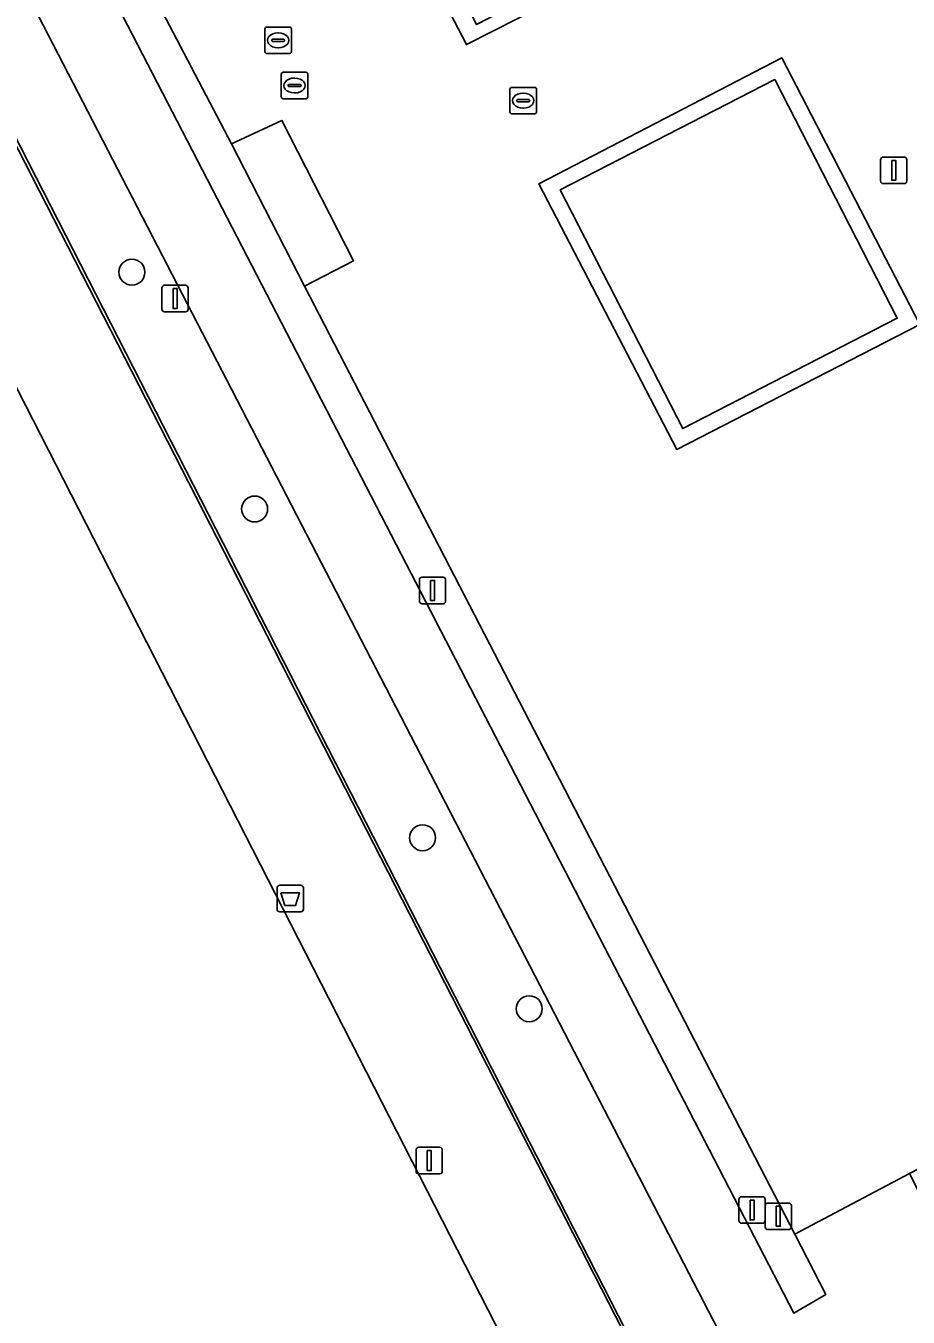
# Model space of a CAD drawing. Extents: x 158835 to 160077, y 386387 to 387778.
# Drawn here: x 159282.5 to 159315.76, y 387245.51 to 387294.17 of the extents above; entities that cross this region are included whole.
import ezdxf

# ---------------------------------------------------------------- set-up
doc = ezdxf.new("R2010")
doc.units = 0
for name, color, linetype in [('IMGEO_Afsluitpaal', 7, 'Continuous'), ('IMGEO_Afvalbak', 7, 'Continuous'), ('IMGEO_Boom', 7, 'Continuous'), ('IMGEO_Groenvoorziening', 7, 'Continuous'), ('IMGEO_Hek', 7, 'Continuous'), ('IMGEO_Kolk', 7, 'Continuous'), ('IMGEO_Lichtmast', 7, 'Continuous'), ('IMGEO_Pand', 7, 'Continuous'), ('IMGEO_Parkeervlak_gesloten', 7, 'Continuous'), ('IMGEO_Rioolput', 7, 'Continuous'), ('IMGEO_Voetpad_onverhard', 7, 'Continuous'), ('IMGEO_Voetpad_open', 7, 'Continuous')]:
    doc.layers.add(name, color=color, linetype=linetype)

msp = doc.modelspace()

# ---------------------------------------------------------------- linework, layer by layer
at = {"layer": 'IMGEO_Afsluitpaal'}
for p, q in [((159310.37, 387248.914), (159310.37, 387249.714)), ((159310.37, 387249.714), (159310.37, 387248.914)), ((159310.47, 387249.814), (159311.26, 387249.814)), ((159311.26, 387249.814), (159310.47, 387249.814)), ((159311.36, 387249.714), (159311.36, 387248.914)), ((159311.36, 387248.914), (159311.36, 387249.714)), ((159311.26, 387248.814), (159310.47, 387248.814)), ((159310.47, 387248.814), (159311.26, 387248.814))]:
    msp.add_line(p, q, dxfattribs=at)
msp.add_lwpolyline([(159310.79, 387249.689), (159310.94, 387249.689), (159310.94, 387248.939), (159310.79, 387248.939), (159310.79, 387249.689)], dxfattribs=at)
for centre, start, end in [((159310.47, 387249.714), 90, 180), ((159310.47, 387249.714), 90, 180), ((159311.26, 387249.714), 0, 90), ((159311.26, 387249.714), 360, 90), ((159310.47, 387248.914), 180, 270), ((159310.47, 387248.914), 180, 270), ((159311.26, 387248.914), 270, 0), ((159311.26, 387248.914), 270, 0)]:
    msp.add_arc(centre, 0.1, start, end, dxfattribs=at)
at = {"layer": 'IMGEO_Afvalbak'}
for p, q in [((159291.973, 387260.885), (159291.973, 387261.685)), ((159291.973, 387261.685), (159291.973, 387260.885)), ((159292.073, 387261.785), (159292.863, 387261.785)), ((159292.863, 387261.785), (159292.073, 387261.785)), ((159292.963, 387261.685), (159292.963, 387260.885)), ((159292.963, 387260.885), (159292.963, 387261.685)), ((159292.863, 387260.785), (159292.073, 387260.785)), ((159292.073, 387260.785), (159292.863, 387260.785))]:
    msp.add_line(p, q, dxfattribs=at)
msp.add_lwpolyline([(159292.116, 387261.499), (159292.82, 387261.499), (159292.671, 387261.029), (159292.265, 387261.029), (159292.116, 387261.499)], dxfattribs=at)
for centre, start, end in [((159292.073, 387261.685), 90, 180), ((159292.073, 387261.685), 90, 180), ((159292.863, 387261.685), 0, 90), ((159292.863, 387261.685), 360, 90), ((159292.073, 387260.885), 180, 270), ((159292.073, 387260.885), 180, 270), ((159292.863, 387260.885), 270, 0), ((159292.863, 387260.885), 270, 0)]:
    msp.add_arc(centre, 0.1, start, end, dxfattribs=at)
at = {"layer": 'IMGEO_Boom'}
for centre in [(159286.501, 387284.887), (159291.126, 387275.964), (159297.458, 387263.577), (159301.479, 387257.134)]:
    msp.add_circle(centre, 0.489, dxfattribs=at)
at = {"layer": 'IMGEO_Groenvoorziening'}
for points in [[(159237.165, 387396.989), (159230.131, 387408.371), (159227.803, 387412.211), (159226.951, 387411.77), (159229.125, 387404.681), (159224.455, 387402.271), (159271.699, 387310.319), (159271.703, 387310.31), (159276.356, 387301.217), (159295.312, 387264.167), (159306.516, 387242.289), (159313.385, 387228.876), (159321.155, 387213.758), (159327.084, 387202.207), (159330.759, 387195.12), (159332.797, 387196.162)], [(159307.121, 387247.899), (159278.285, 387303.602), (159274.162, 387311.567), (159251.788, 387354.785), (159246.86, 387364.399), (159241.835, 387374.672)], [(159333.203, 387197.512), (159331.104, 387201.568), (159307.121, 387247.899)]]:
    msp.add_lwpolyline(points, dxfattribs=at)
for points in [[(159293.011, 387284.355), (159290.252, 387289.719), (159283.809, 387302.033), (159282.588, 387301.442), (159311.45, 387245.664), (159312.66, 387246.368), (159311.486, 387248.637)], [(159272.214, 387299.953), (159208.831, 387267.369), (159258.877, 387169.794), (159281.332, 387181.323), (159299.979, 387190.897), (159322.176, 387202.294)]]:
    msp.add_lwpolyline(points, close=True, dxfattribs=at)
at = {"layer": 'IMGEO_Hek'}
msp.add_lwpolyline([(159306.068, 387242.925), (159270.666, 387312.035)], dxfattribs=at)
at = {"layer": 'IMGEO_Kolk'}
for p, q in [((159292.131, 387291.494), (159292.131, 387292.346)), ((159292.206, 387292.42), (159293.058, 387292.42)), ((159292.619, 387292.2), (159292.644, 387292.2)), ((159293.132, 387292.346), (159293.132, 387291.494)), ((159292.39, 387291.914), (159292.39, 387291.926)), ((159292.828, 387291.877), (159292.43, 387291.877)), ((159292.433, 387291.963), (159292.831, 387291.963)), ((159292.642, 387291.64), (159292.617, 387291.64)), ((159292.874, 387291.926), (159292.874, 387291.914)), ((159300.751, 387290.925), (159300.751, 387291.777)), ((159300.826, 387291.851), (159301.678, 387291.851)), ((159301.239, 387291.631), (159301.264, 387291.631)), ((159301.752, 387291.777), (159301.752, 387290.925)), ((159293.058, 387291.42), (159292.206, 387291.42)), ((159301.01, 387291.345), (159301.01, 387291.357)), ((159301.448, 387291.308), (159301.05, 387291.308)), ((159301.053, 387291.394), (159301.451, 387291.394)), ((159301.262, 387291.071), (159301.237, 387291.071)), ((159301.494, 387291.357), (159301.494, 387291.345)), ((159301.678, 387290.851), (159300.826, 387290.851))]:
    msp.add_line(p, q, dxfattribs=at)
for points in [[(159292.131, 387291.494), (159292.131, 387292.346)], [(159292.206, 387292.42), (159293.058, 387292.42)], [(159293.132, 387292.346), (159293.132, 387291.494)], [(159300.751, 387290.925), (159300.751, 387291.777)], [(159300.826, 387291.851), (159301.678, 387291.851)], [(159301.752, 387291.777), (159301.752, 387290.925)], [(159293.058, 387291.42), (159292.206, 387291.42)], [(159301.678, 387290.851), (159300.826, 387290.851)]]:
    msp.add_lwpolyline(points, dxfattribs=at)
for centre, radius, start, end in [((159292.208, 387292.344), 0.0765, 91.552, 178.448), ((159292.208, 387292.344), 0.0765, 91.552, 178.448), ((159293.056, 387292.344), 0.0765, 1.552, 88.448), ((159293.056, 387292.344), 0.0765, 1.552, 88.448), ((159292.43, 387291.923), 0.0403, 85.8775, 175.7526), ((159292.427, 387291.913), 0.0366, 178.938, 274.7102), ((159292.831, 387291.92), 0.043, 264.8664, 352.4533), ((159292.835, 387291.925), 0.0386, 1.7309, 96.639), ((159300.828, 387291.775), 0.0765, 91.552, 178.448), ((159300.828, 387291.775), 0.0765, 91.552, 178.448), ((159301.676, 387291.775), 0.0765, 1.552, 88.448), ((159301.676, 387291.775), 0.0765, 1.552, 88.448), ((159292.208, 387291.496), 0.0765, 181.552, 268.448), ((159292.208, 387291.496), 0.0765, 181.552, 268.448), ((159293.056, 387291.496), 0.0765, 271.552, 358.448), ((159293.056, 387291.496), 0.0765, 271.552, 358.448), ((159301.05, 387291.354), 0.0403, 85.8775, 175.7526), ((159301.047, 387291.344), 0.0366, 178.938, 274.7102), ((159301.451, 387291.351), 0.043, 264.8664, 352.4533), ((159301.455, 387291.356), 0.0386, 1.7309, 96.639), ((159300.828, 387290.927), 0.0765, 181.552, 268.448), ((159300.828, 387290.927), 0.0765, 181.552, 268.448), ((159301.676, 387290.927), 0.0765, 271.552, 358.448), ((159301.676, 387290.927), 0.0765, 271.552, 358.448)]:
    msp.add_arc(centre, radius, start, end, dxfattribs=at)
for centre, major_axis, ratio, start_param, end_param in [((159292.618, 387291.92), (-0.387, 0.002), 0.722429, 4.712389, 7.853982), ((159292.643, 387291.92), (-0.39, 0.002), 0.717154, 1.570796, 4.712389), ((159301.238, 387291.351), (-0.387, 0.002), 0.722429, 4.712389, 7.853982), ((159301.263, 387291.351), (-0.39, 0.002), 0.717154, 1.570796, 4.712389)]:
    msp.add_ellipse(centre, major_axis=major_axis, ratio=ratio, start_param=start_param, end_param=end_param, dxfattribs=at)
at = {"layer": 'IMGEO_Lichtmast'}
for p, q in [((159314.722, 387288.323), (159314.722, 387289.123)), ((159314.722, 387289.123), (159314.722, 387288.323)), ((159314.822, 387289.223), (159315.612, 387289.223)), ((159315.612, 387289.223), (159314.822, 387289.223)), ((159315.712, 387289.123), (159315.712, 387288.323)), ((159315.712, 387288.323), (159315.712, 387289.123)), ((159315.612, 387288.223), (159314.822, 387288.223)), ((159314.822, 387288.223), (159315.612, 387288.223)), ((159287.631, 387283.492), (159287.631, 387284.292)), ((159287.631, 387284.292), (159287.631, 387283.492)), ((159287.731, 387284.392), (159288.521, 387284.392)), ((159288.521, 387284.392), (159287.731, 387284.392)), ((159288.621, 387284.292), (159288.621, 387283.492)), ((159288.621, 387283.492), (159288.621, 387284.292)), ((159288.521, 387283.392), (159287.731, 387283.392)), ((159287.731, 387283.392), (159288.521, 387283.392)), ((159297.337, 387272.495), (159297.337, 387273.295)), ((159297.337, 387273.295), (159297.337, 387272.495)), ((159297.437, 387273.395), (159298.227, 387273.395)), ((159298.227, 387273.395), (159297.437, 387273.395)), ((159298.327, 387273.295), (159298.327, 387272.495)), ((159298.327, 387272.495), (159298.327, 387273.295)), ((159298.227, 387272.395), (159297.437, 387272.395)), ((159297.437, 387272.395), (159298.227, 387272.395)), ((159297.211, 387251.012), (159297.211, 387251.812)), ((159297.211, 387251.812), (159297.211, 387251.012)), ((159297.311, 387251.912), (159298.101, 387251.912)), ((159298.101, 387251.912), (159297.311, 387251.912)), ((159298.201, 387251.812), (159298.201, 387251.012)), ((159298.201, 387251.012), (159298.201, 387251.812)), ((159298.101, 387250.912), (159297.311, 387250.912)), ((159297.311, 387250.912), (159298.101, 387250.912)), ((159309.382, 387249.151), (159309.382, 387249.951)), ((159309.382, 387249.951), (159309.382, 387249.151)), ((159309.482, 387250.051), (159310.272, 387250.051)), ((159310.272, 387250.051), (159309.482, 387250.051)), ((159310.372, 387249.951), (159310.372, 387249.151)), ((159310.372, 387249.151), (159310.372, 387249.951)), ((159310.272, 387249.051), (159309.482, 387249.051)), ((159309.482, 387249.051), (159310.272, 387249.051))]:
    msp.add_line(p, q, dxfattribs=at)
for points in [[(159315.142, 387289.098), (159315.292, 387289.098), (159315.292, 387288.348), (159315.142, 387288.348), (159315.142, 387289.098)], [(159288.051, 387284.267), (159288.201, 387284.267), (159288.201, 387283.517), (159288.051, 387283.517), (159288.051, 387284.267)], [(159297.757, 387273.27), (159297.907, 387273.27), (159297.907, 387272.52), (159297.757, 387272.52), (159297.757, 387273.27)], [(159297.631, 387251.787), (159297.781, 387251.787), (159297.781, 387251.037), (159297.631, 387251.037), (159297.631, 387251.787)], [(159309.802, 387249.926), (159309.952, 387249.926), (159309.952, 387249.176), (159309.802, 387249.176), (159309.802, 387249.926)]]:
    msp.add_lwpolyline(points, dxfattribs=at)
for centre, start, end in [((159314.822, 387289.123), 90, 180), ((159314.822, 387289.123), 90, 180), ((159315.612, 387289.123), 0, 90), ((159315.612, 387289.123), 360, 90), ((159314.822, 387288.323), 180, 270), ((159314.822, 387288.323), 180, 270), ((159315.612, 387288.323), 270, 0), ((159315.612, 387288.323), 270, 0), ((159287.731, 387284.292), 90, 180), ((159287.731, 387284.292), 90, 180), ((159288.521, 387284.292), 0, 90), ((159288.521, 387284.292), 360, 90), ((159287.731, 387283.492), 180, 270), ((159287.731, 387283.492), 180, 270), ((159288.521, 387283.492), 270, 0), ((159288.521, 387283.492), 270, 0), ((159297.437, 387273.295), 90, 180), ((159297.437, 387273.295), 90, 180), ((159298.227, 387273.295), 0, 90), ((159298.227, 387273.295), 360, 90), ((159297.437, 387272.495), 180, 270), ((159297.437, 387272.495), 180, 270), ((159298.227, 387272.495), 270, 0), ((159298.227, 387272.495), 270, 0), ((159297.311, 387251.812), 90, 180), ((159297.311, 387251.812), 90, 180), ((159298.101, 387251.812), 0, 90), ((159298.101, 387251.812), 360, 90), ((159297.311, 387251.012), 180, 270), ((159297.311, 387251.012), 180, 270), ((159298.101, 387251.012), 270, 0), ((159298.101, 387251.012), 270, 0), ((159309.482, 387249.951), 90, 180), ((159309.482, 387249.951), 90, 180), ((159310.272, 387249.951), 0, 90), ((159310.272, 387249.951), 360, 90), ((159309.482, 387249.151), 180, 270), ((159309.482, 387249.151), 180, 270), ((159310.272, 387249.151), 270, 0), ((159310.272, 387249.151), 270, 0)]:
    msp.add_arc(centre, 0.1, start, end, dxfattribs=at)
at = {"layer": 'IMGEO_Pand'}
msp.add_lwpolyline([(159310.733, 387292.142), (159302.645, 387287.985), (159307.265, 387278.996), (159315.353, 387283.153)], close=True, dxfattribs=at)
at = {"layer": 'IMGEO_Parkeervlak_gesloten'}
for points in [[(159319.739, 387303.916), (159299.108, 387293.462), (159292.37, 387306.426)], [(159283.809, 387302.033), (159290.252, 387289.719), (159292.147, 387290.602), (159294.853, 387285.319), (159293.011, 387284.355), (159311.486, 387248.637), (159315.814, 387250.93), (159329.554, 387258.032), (159326.696, 387263.574), (159327.421, 387263.979), (159330.333, 387258.435), (159374.987, 387281.519), (159372.122, 387287.089), (159372.906, 387287.499), (159375.731, 387281.904), (159383.324, 387285.829), (159387.997, 387288.199), (159387.035, 387289.991), (159387.595, 387290.256), (159385.148, 387295.015)]]:
    msp.add_lwpolyline(points, dxfattribs=at)
msp.add_lwpolyline([(159316.197, 387282.92), (159307.036, 387278.208), (159301.838, 387288.209), (159310.996, 387292.969)], close=True, dxfattribs=at)
at = {"layer": 'IMGEO_Rioolput'}
for p, q in [((159291.511, 387293.197), (159291.511, 387294.049)), ((159291.586, 387294.123), (159292.438, 387294.123)), ((159292.512, 387294.049), (159292.512, 387293.197)), ((159291.77, 387293.617), (159291.77, 387293.629)), ((159292.208, 387293.58), (159291.81, 387293.58)), ((159291.813, 387293.666), (159292.211, 387293.666)), ((159291.999, 387293.903), (159292.024, 387293.903)), ((159292.254, 387293.629), (159292.254, 387293.617)), ((159292.438, 387293.123), (159291.586, 387293.123)), ((159292.022, 387293.343), (159291.997, 387293.343))]:
    msp.add_line(p, q, dxfattribs=at)
for points in [[(159291.511, 387293.197), (159291.511, 387294.049)], [(159291.586, 387294.123), (159292.438, 387294.123)], [(159292.512, 387294.049), (159292.512, 387293.197)], [(159292.438, 387293.123), (159291.586, 387293.123)]]:
    msp.add_lwpolyline(points, dxfattribs=at)
for centre, radius, start, end in [((159291.588, 387294.047), 0.0765, 91.552, 178.448), ((159291.588, 387294.047), 0.0765, 91.552, 178.448), ((159292.436, 387294.047), 0.0765, 1.552, 88.448), ((159292.436, 387294.047), 0.0765, 1.552, 88.448), ((159291.81, 387293.626), 0.0403, 85.8775, 175.7526), ((159291.807, 387293.616), 0.0366, 178.938, 274.7102), ((159292.211, 387293.623), 0.043, 264.8664, 352.4533), ((159292.215, 387293.628), 0.0386, 1.7309, 96.639), ((159291.588, 387293.199), 0.0765, 181.552, 268.448), ((159291.588, 387293.199), 0.0765, 181.552, 268.448), ((159292.436, 387293.199), 0.0765, 271.552, 358.448), ((159292.436, 387293.199), 0.0765, 271.552, 358.448)]:
    msp.add_arc(centre, radius, start, end, dxfattribs=at)
for centre, major_axis, ratio, start_param, end_param in [((159291.998, 387293.623), (-0.387, 0.002), 0.722429, 4.712389, 7.853982), ((159292.023, 387293.623), (-0.39, 0.002), 0.717154, 1.570796, 4.712389)]:
    msp.add_ellipse(centre, major_axis=major_axis, ratio=ratio, start_param=start_param, end_param=end_param, dxfattribs=at)
at = {"layer": 'IMGEO_Voetpad_onverhard'}
msp.add_lwpolyline([(159292.147, 387290.602), (159290.252, 387289.719), (159293.011, 387284.355), (159294.853, 387285.319)], close=True, dxfattribs=at)
at = {"layer": 'IMGEO_Voetpad_open'}
for points in [[(159302.358, 387383.765), (159299.244, 387389.67), (159256.517, 387367.694), (159256.349, 387367.607), (159285.708, 387310.491), (159286.555, 387308.844), (159287.457, 387307.089), (159288.78, 387304.514), (159292.37, 387306.426), (159299.108, 387293.462), (159319.739, 387303.916), (159319.456, 387304.467), (159299.492, 387294.214), (159263.675, 387363.957)], [(159271.699, 387310.319), (159269.637, 387309.279), (159271.465, 387305.683), (159271.785, 387305.054), (159271.952, 387304.725), (159270.192, 387303.833), (159271.329, 387301.63), (159205.883, 387267.861), (159257.42, 387167.319), (159322.717, 387200.95), (159323.872, 387198.691), (159323.006, 387198.253), (159323.504, 387197.167), (159324.449, 387197.558), (159325.643, 387195.34), (159326.874, 387193.134), (159330.759, 387195.12), (159327.084, 387202.207), (159321.155, 387213.758), (159313.385, 387228.876), (159306.516, 387242.289), (159295.312, 387264.167), (159276.356, 387301.217), (159271.703, 387310.31)], [(159322.176, 387202.294), (159299.979, 387190.897), (159281.332, 387181.323), (159258.877, 387169.794), (159208.831, 387267.369), (159272.214, 387299.953)], [(159301.838, 387288.209), (159307.036, 387278.208), (159316.197, 387282.92), (159310.996, 387292.969)], [(159315.353, 387283.153), (159307.265, 387278.996), (159302.645, 387287.985), (159310.733, 387292.142)]]:
    msp.add_lwpolyline(points, close=True, dxfattribs=at)
msp.add_lwpolyline([(159241.835, 387374.672), (159246.86, 387364.399), (159251.788, 387354.785), (159274.162, 387311.567), (159278.285, 387303.602), (159307.121, 387247.899), (159331.104, 387201.568), (159333.585, 387202.844), (159312.717, 387243.178), (159314.104, 387243.882), (159314.506, 387243.102), (159318.731, 387245.283), (159318.265, 387246.186), (159316.98, 387248.673), (159316.158, 387250.264), (159315.814, 387250.93), (159311.486, 387248.637), (159312.66, 387246.368), (159311.45, 387245.664), (159282.588, 387301.442)], dxfattribs=at)

doc.saveas('drawing.dxf')
